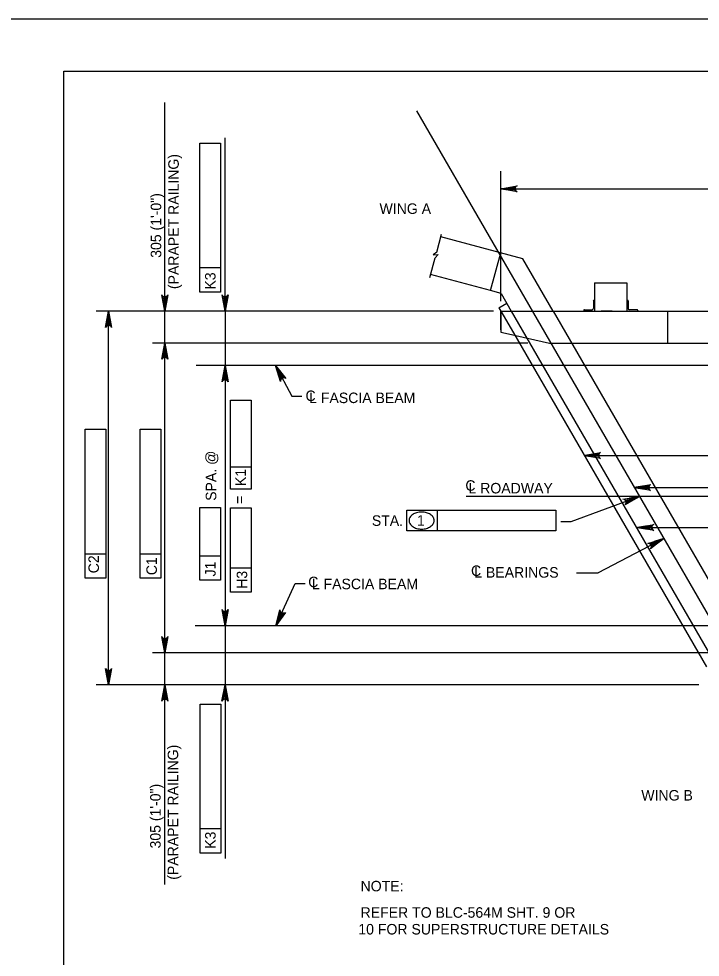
# Model space of a CAD drawing. Extents: x 638175 to 640495, y 294277 to 298435.
# Drawn here: x 639303.6 to 639498, y 298167.4 to 298435.5 of the extents above; entities that cross this region are included whole.
import ezdxf

# ---------------------------------------------------------------- set-up
doc = ezdxf.new("R2010")
doc.units = 0
for name, color, linetype in [('2', 7, 'Continuous'), ('3', 7, 'Continuous'), ('4', 7, 'Continuous'), ('PLT-BNDY', 7, 'Continuous')]:
    doc.layers.add(name, color=color, linetype=linetype)

# ---------------------------------------------------------------- blocks, each defined once
blk = doc.blocks.new('AR')
at = {"layer": '4'}
blk.add_lwpolyline([(5, 0.833375), (5, -0.833375), (0, 0)], close=True, dxfattribs=at)

msp = doc.modelspace()

# ---------------------------------------------------------------- linework, layer by layer
at = {"layer": '2'}
for p, q in [((639316.46, 297856.46), (639316.46, 298420.46)), ((639316.46, 298420.46), (640102.46, 298420.46)), ((639447.42, 298366.93), (639424, 298373.21)), ((639438.18, 298357.84), (639441.08, 298368.63)), ((639456.05, 298351.98), (639447.42, 298366.93)), ((639438.18, 298357.84), (639421.1, 298362.41)), ((639467.88, 298360.07), (639477.12, 298360.07)), ((639467.88, 298360.07), (639467.88, 298351.98)), ((639477.12, 298360.07), (639477.12, 298351.98)), ((639441.21, 298357.02), (639438.18, 298357.84)), ((639441.21, 298357.02), (639444.12, 298351.98)), ((639440.59, 298352.94), (639442.82, 298354.23)), ((639467.52, 298354.89), (639467.52, 298352.71)), ((639467.7, 298355.07), (639467.88, 298355.07)), ((639467.88, 298355.07), (639467.88, 298351.98)), ((639477.3, 298355.07), (639477.12, 298355.07)), ((639477.12, 298355.07), (639477.12, 298351.98)), ((639477.48, 298354.89), (639477.48, 298352.71)), ((639440.59, 298352.94), (639441.14, 298351.98)), ((639441.13, 298351.98), (639645.77, 298351.98)), ((639441.13, 298351.98), (639635.14, 298351.98)), ((639441.13, 298351.98), (639635.14, 298351.98)), ((639441.13, 298351.98), (639441.13, 298345.95)), ((639441.13, 298346.6), (639441.13, 298351.98)), ((639441.14, 298351.98), (639444.73, 298345.76)), ((639444.12, 298351.98), (639505.74, 298245.25)), ((639456.05, 298351.98), (639517.67, 298245.25)), ((639464.79, 298352.16), (639464.79, 298351.98)), ((639464.97, 298352.34), (639467.15, 298352.34)), ((639467.88, 298351.98), (639477.12, 298351.98)), ((639472.88, 298351.98), (639469.79, 298351.98)), ((639477.12, 298351.98), (639480.21, 298351.98)), ((639480.02, 298352.34), (639477.84, 298352.34)), ((639480.21, 298352.16), (639480.21, 298351.98)), ((639488.67, 298351.98), (639488.67, 298342.86)), ((639441.13, 298345.95), (639443.3, 298345.47)), ((639444.73, 298345.76), (639499.77, 298250.42)), ((639443.3, 298345.47), (639454.98, 298342.86)), ((639454.98, 298342.86), (639631.9, 298342.86))]:
    msp.add_line(p, q, dxfattribs=at)
for centre, radius, start, end in [((639467.7, 298354.89), 0.182, 90, 179.9984), ((639477.3, 298354.89), 0.182, 0.0016, 90), ((639464.97, 298352.16), 0.182, 90, 179.9984), ((639467.15, 298352.71), 0.364, 270, 359.9984), ((639477.84, 298352.71), 0.364, 180.0016, 270), ((639480.02, 298352.16), 0.182, 0.0016, 90)]:
    msp.add_arc(centre, radius, start, end, dxfattribs=at)
at = {"layer": '3'}
for p, q in [((639417.09, 298409.14), (639543.65, 298189.93)), ((639422.83, 298368.84), (639424.2, 298373.97)), ((639420.88, 298361.58), (639422.38, 298367.18)), ((639422.83, 298368.84), (639421.78, 298368.06)), ((639421.78, 298368.06), (639423.27, 298368.15)), ((639423.27, 298368.15), (639422.38, 298367.18))]:
    msp.add_line(p, q, dxfattribs=at)
at = {"layer": '4'}
for p, q in [((639345.25, 298188.18), (639345.25, 298411.51)), ((639355.24, 298399.94), (639361.14, 298399.94)), ((639355.24, 298357.42), (639355.24, 298399.94)), ((639361.14, 298399.94), (639361.14, 298357.42)), ((639362.45, 298357.53), (639362.45, 298401.45)), ((639362.45, 298356.21), (639362.45, 298397.21)), ((639441.13, 298354.76), (639441.13, 298391.89)), ((639441.13, 298386.91), (639645.77, 298386.91)), ((639361.14, 298364.31), (639355.24, 298364.31)), ((639361.14, 298357.42), (639355.24, 298357.42)), ((639362.45, 298354.7), (639362.45, 298357.53)), ((639362.45, 298353.38), (639362.45, 298356.21)), ((639439.08, 298351.98), (639325.68, 298351.98)), ((639329.19, 298245.25), (639329.19, 298351.98)), ((639362.45, 298351.98), (639362.45, 298245.25)), ((639448.85, 298342.86), (639341.74, 298342.86)), ((639665.67, 298336.41), (639354.23, 298336.41)), ((639376.78, 298336.41), (639381.5, 298327.7)), ((639381.5, 298327.7), (639384.34, 298327.7)), ((639364, 298301.1), (639364, 298326.55)), ((639364, 298326.55), (639369.91, 298326.55)), ((639369.91, 298326.55), (639369.91, 298301.1)), ((639322.51, 298318.23), (639328.42, 298318.23)), ((639322.51, 298275.71), (639322.51, 298318.23)), ((639328.42, 298318.23), (639328.42, 298275.71)), ((639338.24, 298275.7), (639338.24, 298318.21)), ((639338.24, 298318.21), (639344.14, 298318.21)), ((639344.14, 298318.21), (639344.14, 298275.7)), ((639464.95, 298310.73), (639666.18, 298310.73)), ((639369.91, 298307.42), (639364, 298307.42)), ((639369.91, 298301.1), (639364, 298301.1)), ((639479.19, 298301.57), (639662.94, 298301.57)), ((639723.5, 298299.03), (639431.2, 298299.03)), ((639480.65, 298299.04), (639461.11, 298291.8)), ((639355.26, 298275.12), (639355.26, 298295.84)), ((639355.26, 298295.84), (639361.17, 298295.84)), ((639361.17, 298295.84), (639361.17, 298275.12)), ((639364, 298295.76), (639369.91, 298295.76)), ((639364, 298271.66), (639364, 298295.76)), ((639369.91, 298295.76), (639369.91, 298271.66)), ((639414.28, 298295.11), (639456.8, 298295.11)), ((639414.28, 298289.21), (639414.28, 298295.11)), ((639423.03, 298289.21), (639423.03, 298295.11)), ((639456.8, 298295.11), (639456.8, 298289.21)), ((639461.11, 298291.8), (639458.27, 298291.8)), ((639480.13, 298290.19), (639674.69, 298290.19)), ((639456.8, 298289.21), (639414.28, 298289.21)), ((639487.59, 298287.02), (639468.86, 298277.27)), ((639328.42, 298282.6), (639322.51, 298282.6)), ((639344.14, 298282.58), (639338.24, 298282.58)), ((639361.17, 298282.01), (639355.26, 298282.01)), ((639369.91, 298278.55), (639364, 298278.55)), ((639462.74, 298277.27), (639468.86, 298277.27)), ((639328.42, 298275.71), (639322.51, 298275.71)), ((639344.14, 298275.7), (639338.24, 298275.7)), ((639361.17, 298275.12), (639355.26, 298275.12)), ((639376.96, 298262.06), (639382.44, 298274.14)), ((639382.44, 298274.14), (639385.27, 298274.14)), ((639369.91, 298271.66), (639364, 298271.66)), ((639704.42, 298262.06), (639353.94, 298262.06)), ((639507.86, 298254.37), (639341.74, 298254.37)), ((639497.62, 298245.25), (639325.68, 298245.25)), ((639362.45, 298242.56), (639362.45, 298239.72)), ((639362.45, 298241.24), (639362.45, 298238.41)), ((639355.33, 298239.73), (639361.23, 298239.73)), ((639355.33, 298197.21), (639355.33, 298239.73)), ((639361.23, 298239.73), (639361.23, 298197.21)), ((639362.45, 298239.72), (639362.45, 298195.61)), ((639361.23, 298204.1), (639355.33, 298204.1)), ((639361.23, 298197.21), (639355.33, 298197.21))]:
    msp.add_line(p, q, dxfattribs=at)
for points in [[(639441.13, 298386.91), (639445.79, 298387.78), (639445.43, 298387.53), (639445.25, 298387.22), (639445.19, 298386.91), (639445.25, 298386.59), (639445.43, 298386.28), (639445.79, 298386.03), (639441.13, 298386.91), (639445.43, 298386.28), (639445.25, 298386.59), (639441.13, 298386.91), (639445.19, 298386.91), (639445.25, 298387.22), (639441.13, 298386.91), (639445.43, 298387.53)], [(639345.25, 298351.98), (639344.38, 298356.64), (639344.62, 298356.28), (639344.94, 298356.1), (639345.25, 298356.04), (639345.56, 298356.1), (639345.87, 298356.28), (639346.12, 298356.64), (639345.25, 298351.98), (639345.87, 298356.28), (639345.56, 298356.1), (639345.25, 298351.98), (639345.25, 298356.04), (639344.94, 298356.1), (639345.25, 298351.98), (639344.62, 298356.28)], [(639362.45, 298351.98), (639361.58, 298356.64), (639361.83, 298356.28), (639362.14, 298356.1), (639362.45, 298356.04), (639362.76, 298356.1), (639363.08, 298356.28), (639363.32, 298356.64), (639362.45, 298351.98), (639363.08, 298356.28), (639362.76, 298356.1), (639362.45, 298351.98), (639362.45, 298356.04), (639362.14, 298356.1), (639362.45, 298351.98), (639361.83, 298356.28)], [(639329.19, 298351.98), (639330.06, 298347.32), (639329.81, 298347.68), (639329.5, 298347.86), (639329.19, 298347.92), (639328.87, 298347.86), (639328.56, 298347.68), (639328.31, 298347.32), (639329.19, 298351.98), (639328.56, 298347.68), (639328.87, 298347.86), (639329.19, 298351.98), (639329.19, 298347.92), (639329.5, 298347.86), (639329.19, 298351.98), (639329.81, 298347.68)], [(639345.25, 298342.86), (639346.12, 298338.2), (639345.87, 298338.56), (639345.56, 298338.74), (639345.25, 298338.8), (639344.94, 298338.74), (639344.62, 298338.56), (639344.38, 298338.2), (639345.25, 298342.86), (639344.62, 298338.56), (639344.94, 298338.74), (639345.25, 298342.86), (639345.25, 298338.8), (639345.56, 298338.74), (639345.25, 298342.86), (639345.87, 298338.56)], [(639362.45, 298336.41), (639363.32, 298331.75), (639363.08, 298332.11), (639362.76, 298332.3), (639362.45, 298332.35), (639362.14, 298332.3), (639361.83, 298332.11), (639361.58, 298331.75), (639362.45, 298336.41), (639361.83, 298332.11), (639362.14, 298332.3), (639362.45, 298336.41), (639362.45, 298332.35), (639362.76, 298332.3), (639362.45, 298336.41), (639363.08, 298332.11)], [(639376.78, 298336.41), (639379.77, 298332.73), (639379.38, 298332.93), (639379.02, 298332.94), (639378.72, 298332.84), (639378.47, 298332.64), (639378.28, 298332.33), (639378.23, 298331.9), (639376.78, 298336.41), (639378.28, 298332.33), (639378.47, 298332.64), (639376.78, 298336.41), (639378.72, 298332.84), (639379.02, 298332.94), (639376.78, 298336.41), (639379.38, 298332.93)], [(639464.95, 298310.73), (639469.61, 298311.61), (639469.25, 298311.36), (639469.07, 298311.05), (639469.01, 298310.73), (639469.07, 298310.42), (639469.25, 298310.11), (639469.61, 298309.86), (639464.95, 298310.73), (639469.25, 298310.11), (639469.07, 298310.42), (639464.95, 298310.73), (639469.01, 298310.73), (639469.07, 298311.05), (639464.95, 298310.73), (639469.25, 298311.36)], [(639479.19, 298301.57), (639483.86, 298302.44), (639483.5, 298302.19), (639483.31, 298301.88), (639483.26, 298301.57), (639483.31, 298301.25), (639483.5, 298300.94), (639483.86, 298300.69), (639479.19, 298301.57), (639483.5, 298300.94), (639483.31, 298301.25), (639479.19, 298301.57), (639483.26, 298301.57), (639483.31, 298301.88), (639479.19, 298301.57), (639483.5, 298302.19)], [(639480.65, 298299.04), (639476.59, 298296.6), (639476.84, 298296.96), (639476.9, 298297.32), (639476.84, 298297.63), (639476.68, 298297.9), (639476.4, 298298.13), (639475.98, 298298.24), (639480.65, 298299.04), (639476.4, 298298.13), (639476.68, 298297.9), (639480.65, 298299.04), (639476.84, 298297.63), (639476.9, 298297.32), (639480.65, 298299.04), (639476.84, 298296.96)], [(639480.13, 298290.19), (639484.79, 298291.06), (639484.43, 298290.81), (639484.24, 298290.5), (639484.19, 298290.19), (639484.24, 298289.88), (639484.43, 298289.56), (639484.79, 298289.32), (639480.13, 298290.19), (639484.43, 298289.56), (639484.24, 298289.88), (639480.13, 298290.19), (639484.19, 298290.19), (639484.24, 298290.5), (639480.13, 298290.19), (639484.43, 298290.81)], [(639487.59, 298287.02), (639483.86, 298284.09), (639484.07, 298284.48), (639484.09, 298284.84), (639483.99, 298285.14), (639483.8, 298285.39), (639483.49, 298285.58), (639483.06, 298285.64), (639487.59, 298287.02), (639483.49, 298285.58), (639483.8, 298285.39), (639487.59, 298287.02), (639483.99, 298285.14), (639484.09, 298284.84), (639487.59, 298287.02), (639484.07, 298284.48)], [(639362.45, 298262.06), (639361.58, 298266.72), (639361.83, 298266.36), (639362.14, 298266.17), (639362.45, 298266.12), (639362.76, 298266.17), (639363.08, 298266.36), (639363.32, 298266.72), (639362.45, 298262.06), (639363.08, 298266.36), (639362.76, 298266.17), (639362.45, 298262.06), (639362.45, 298266.12), (639362.14, 298266.17), (639362.45, 298262.06), (639361.83, 298266.36)], [(639376.96, 298262.06), (639378.09, 298266.66), (639378.17, 298266.23), (639378.37, 298265.93), (639378.64, 298265.76), (639378.94, 298265.68), (639379.3, 298265.72), (639379.68, 298265.94), (639376.96, 298262.06), (639379.3, 298265.72), (639378.94, 298265.68), (639376.96, 298262.06), (639378.64, 298265.76), (639378.37, 298265.93), (639376.96, 298262.06), (639378.17, 298266.23)], [(639345.25, 298254.37), (639344.38, 298259.04), (639344.62, 298258.68), (639344.94, 298258.49), (639345.25, 298258.44), (639345.56, 298258.49), (639345.87, 298258.68), (639346.12, 298259.04), (639345.25, 298254.37), (639345.87, 298258.68), (639345.56, 298258.49), (639345.25, 298254.37), (639345.25, 298258.44), (639344.94, 298258.49), (639345.25, 298254.37), (639344.62, 298258.68)], [(639329.19, 298245.25), (639328.31, 298249.91), (639328.56, 298249.56), (639328.87, 298249.37), (639329.19, 298249.32), (639329.5, 298249.37), (639329.81, 298249.56), (639330.06, 298249.91), (639329.19, 298245.25), (639329.81, 298249.56), (639329.5, 298249.37), (639329.19, 298245.25), (639329.19, 298249.32), (639328.87, 298249.37), (639329.19, 298245.25), (639328.56, 298249.56)], [(639345.25, 298245.25), (639346.12, 298240.59), (639345.87, 298240.95), (639345.56, 298241.14), (639345.25, 298241.19), (639344.94, 298241.14), (639344.62, 298240.95), (639344.38, 298240.59), (639345.25, 298245.25), (639344.62, 298240.95), (639344.94, 298241.14), (639345.25, 298245.25), (639345.25, 298241.19), (639345.56, 298241.14), (639345.25, 298245.25), (639345.87, 298240.95)], [(639362.43, 298245.25), (639363.3, 298240.59), (639363.05, 298240.95), (639362.74, 298241.14), (639362.43, 298241.19), (639362.12, 298241.14), (639361.8, 298240.95), (639361.55, 298240.59), (639362.43, 298245.25), (639361.8, 298240.95), (639362.12, 298241.14), (639362.43, 298245.25), (639362.43, 298241.19), (639362.74, 298241.14), (639362.43, 298245.25), (639363.05, 298240.95)]]:
    msp.add_lwpolyline(points, dxfattribs=at)
for points in [[(639361.98, 298333.58), (639362.92, 298333.58), (639362.45, 298336.41)], [(639377.71, 298333.7), (639378.54, 298334.15), (639376.78, 298336.41)], [(639467.96, 298310.26), (639467.96, 298311.21), (639465.13, 298310.73)], [(639477.83, 298298.5), (639478.16, 298297.61), (639480.65, 298299.04)], [(639482.96, 298289.72), (639482.96, 298290.66), (639480.13, 298290.19)], [(639484.86, 298286.13), (639485.3, 298285.29), (639487.59, 298287.02)], [(639361.98, 298264.89), (639362.92, 298264.89), (639362.45, 298262.06)], [(639378.56, 298264.45), (639377.7, 298264.83), (639376.96, 298262.06)], [(639361.98, 298242.56), (639362.92, 298242.56), (639362.45, 298245.39)]]:
    msp.add_lwpolyline(points, close=True, dxfattribs=at)
for centre, radius, start, end in [((639416.61, 298292.15), 1.68, 148.5507, 180), ((639416.61, 298292.15), 1.68, 180, 211.4493), ((639417.52, 298291.59), 2.75, 124.109, 148.5507), ((639418.12, 298290.7), 3.82, 105.6708, 124.109), ((639418.51, 298289.3), 5.27, 90, 105.6708), ((639418.51, 298289.3), 5.27, 74.3292, 90), ((639418.91, 298290.7), 3.82, 55.891, 74.3292), ((639419.5, 298291.59), 2.75, 31.4493, 55.891), ((639420.42, 298292.15), 1.68, 0, 31.4493), ((639420.42, 298292.15), 1.68, 328.5507, 0), ((639417.52, 298292.71), 2.75, 211.4493, 235.891), ((639418.12, 298293.59), 3.82, 235.891, 254.3292), ((639418.51, 298294.99), 5.27, 254.3292, 270), ((639418.51, 298294.99), 5.27, 270, 285.6708), ((639418.91, 298293.59), 3.82, 285.6708, 304.109), ((639419.5, 298292.71), 2.75, 304.109, 328.5507)]:
    msp.add_arc(centre, radius, start, end, dxfattribs=at)
at = {"layer": 'PLT-BNDY'}
msp.add_lwpolyline([(639276.46, 298435.46), (640117.46, 298435.46), (640117.46, 297841.46), (639276.46, 297841.46)], close=True, dxfattribs=at)

# ---------------------------------------------------------------- block references
at = {"layer": '4', "xscale": 0.5905511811}
for p, yscale in [((639441.13, 298386.91), 0.5905511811), ((639479.19, 298301.57), -0.5905511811)]:
    msp.add_blockref('AR', p, dxfattribs=dict(at, yscale=yscale))
at = {"layer": '4', "xscale": 0.5905511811, "yscale": -0.5905511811}
for p, rotation in [((639345.25, 298351.98), 89.99999999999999), ((639329.19, 298351.98), -90.00000000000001), ((639345.25, 298342.86), -90.00000000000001), ((639345.25, 298254.38), 89.99999999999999), ((639329.19, 298245.26), 89.99999999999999), ((639345.25, 298245.26), -90.00000000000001)]:
    msp.add_blockref('AR', p, dxfattribs=dict(at, rotation=rotation))

# ---------------------------------------------------------------- texts
at = {"layer": '4'}
for s, p in [('(PARAPET RAILING)', (639349.23, 298358.26)), ('305 (1\'-0")', (639344.23, 298367.19)), ('K3', (639359.71, 298358.11)), ('  SPA. @', (639359.93, 298295.56)), ('K1', (639368.4, 298302.01)), ('=', (639368.01, 298296.88)), ('C2', (639326.45, 298277.09)), ('C1', (639342.98, 298276.55)), ('J1', (639359.74, 298276.19)), ('H3', (639368.75, 298272.66)), ('(PARAPET RAILING)', (639349.06, 298189.57)), ('305 (1\'-0")', (639344.06, 298198.5)), ('K3', (639359.75, 298198.41))]:
    msp.add_text(s, height=3, rotation=90, dxfattribs=at).set_placement(p)
for s, p in [('WING A', (639406.51, 298379.73)), ('C', (639385.39, 298326.28)), ('L FASCIA BEAM', (639386.42, 298325.7)), ('C', (639431.01, 298300.66)), ('L ROADWAY', (639431.89, 298299.9)), ('STA.', (639404.32, 298290.64)), ('1', (639417.21, 298290.69)), ('C', (639432.62, 298276.32)), ('L BEARINGS', (639433.53, 298275.85)), ('C', (639386.17, 298273.12)), ('L FASCIA BEAM', (639387.19, 298272.54)), ('WING B', (639481.21, 298212.19)), ('NOTE:', (639401.1, 298186.26)), ('REFER TO BLC-564M SHT. 9 OR', (639401.1, 298178.72)), ('10 FOR SUPERSTRUCTURE DETAILS', (639400.46, 298173.94))]:
    msp.add_text(s, height=3, dxfattribs=at).set_placement(p)

doc.saveas('drawing.dxf')
